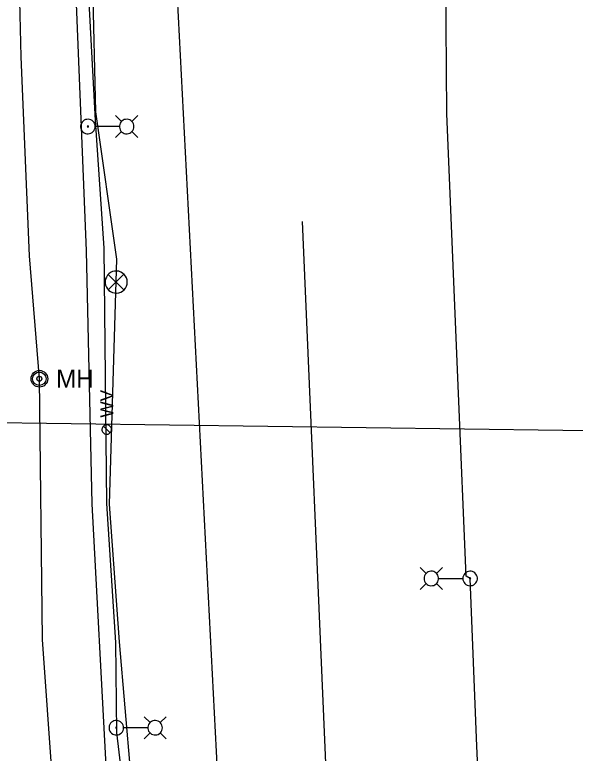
# Model space of a CAD drawing. Extents: x 596028 to 606371, y 330010 to 403088.
# Drawn here: x 604819 to 604986.5, y 334862.4 to 335083.4 of the extents above; entities that cross this region are included whole.
import ezdxf

# ---------------------------------------------------------------- set-up
doc = ezdxf.new("R2010")
doc.units = 0
for name, color, linetype in [('Default', 7, 'Continuous'), ('E_FTMS', 7, 'Continuous'), ('E_FTMS_Conduit', 7, 'Continuous'), ('E_LTG', 7, 'Continuous'), ('E_LTG_CID', 7, 'Continuous'), ('E_UTL_E', 7, 'Continuous'), ('E_UTL_E_UG', 7, 'Continuous'), ('E_UTL_FO_UG_QWEST', 7, 'Continuous'), ('E_UTL_SAN_UG', 7, 'Continuous'), ('E_UTL_SAN_UG_MMSD', 7, 'Continuous'), ('E_UTL_W', 7, 'Continuous'), ('E_UTL_W_UG', 7, 'Continuous')]:
    doc.layers.add(name, color=color, linetype=linetype)

# ---------------------------------------------------------------- blocks, each defined once
blk = doc.blocks.new('MH')
at = {"layer": 'Default'}
for radius in [15.2, 12.2, 4.57]:
    blk.add_circle((0, 0), radius, dxfattribs=at)
blk.add_text('MH', height=32.92, dxfattribs=at).set_placement((30.5, -16.5))

msp = doc.modelspace()

# ---------------------------------------------------------------- linework, layer by layer
at = {"layer": 'E_FTMS'}
for points in [[(604852.57, 335003.42), (604852.51, 335004.04), (604852.34, 335004.65), (604852.05, 335005.2), (604851.66, 335005.7), (604851.19, 335006.11), (604850.64, 335006.42), (604850.05, 335006.63), (604849.43, 335006.72), (604848.8, 335006.69), (604848.19, 335006.54), (604847.62, 335006.28), (604847.11, 335005.91), (604846.68, 335005.46), (604846.34, 335004.93), (604846.11, 335004.35), (604845.99, 335003.73), (604845.99, 335003.11), (604846.11, 335002.49), (604846.34, 335001.91), (604846.68, 335001.38), (604847.11, 335000.92), (604847.62, 335000.56), (604848.19, 335000.3), (604848.8, 335000.15), (604849.43, 335000.12), (604850.05, 335000.21), (604850.64, 335000.42), (604851.19, 335000.73), (604851.66, 335001.14), (604852.05, 335001.63), (604852.34, 335002.19), (604852.51, 335002.79), (604852.57, 335003.42)], [(604851.53, 335005.75), (604846.92, 335001.1)], [(604846.92, 335005.71), (604851.58, 335001.05)]]:
    msp.add_lwpolyline(points, dxfattribs=at)
at = {"layer": 'E_FTMS_Conduit'}
msp.add_lwpolyline([(604879.25, 334317.86), (604874.33, 334402.45), (604871.01, 334441.38), (604869.22, 334499.65), (604867.19, 334547.69), (604865.66, 334623.82), (604860.3, 334662.92), (604859.68, 334742.73), (604857.4, 334780.45), (604853.68, 334856.29), (604850.24, 334895.79), (604847.27, 334936.94), (604849.45, 335010.26), (604843.22, 335054.36), (604842.26, 335092.55)], dxfattribs=at)
at = {"layer": 'E_LTG'}
for points in [[(604842.99, 335049.96), (604842.95, 335050.37), (604842.83, 335050.77), (604842.64, 335051.14), (604842.38, 335051.46), (604842.07, 335051.73), (604841.71, 335051.94), (604841.32, 335052.07), (604840.91, 335052.13), (604840.5, 335052.11), (604840.1, 335052.02), (604839.72, 335051.84), (604839.39, 335051.6), (604839.1, 335051.3), (604838.88, 335050.96), (604838.72, 335050.57), (604838.64, 335050.17), (604838.64, 335049.75), (604838.72, 335049.35), (604838.88, 335048.96), (604839.1, 335048.61), (604839.39, 335048.32), (604839.72, 335048.08), (604840.1, 335047.9), (604840.5, 335047.81), (604840.91, 335047.79), (604841.32, 335047.85), (604841.71, 335047.98), (604842.07, 335048.19), (604842.38, 335048.46), (604842.64, 335048.78), (604842.83, 335049.15), (604842.95, 335049.55), (604842.99, 335049.96)], [(604850.89, 335051.49), (604849.11, 335053.26)], [(604854.59, 335049.96), (604854.55, 335050.37), (604854.43, 335050.77), (604854.24, 335051.14), (604853.99, 335051.46), (604853.68, 335051.73), (604853.32, 335051.94), (604852.93, 335052.07), (604852.52, 335052.13), (604852.1, 335052.11), (604851.7, 335052.02), (604851.33, 335051.84), (604850.99, 335051.6), (604850.7, 335051.3), (604850.48, 335050.96), (604850.33, 335050.57), (604850.25, 335050.17), (604850.25, 335049.75), (604850.33, 335049.35), (604850.48, 335048.96), (604850.7, 335048.61), (604850.99, 335048.32), (604851.33, 335048.08), (604851.7, 335047.9), (604852.1, 335047.81), (604852.52, 335047.79), (604852.93, 335047.85), (604853.32, 335047.98), (604853.68, 335048.19), (604853.99, 335048.46), (604854.24, 335048.78), (604854.43, 335049.15), (604854.55, 335049.55), (604854.59, 335049.96)], [(604853.94, 335051.49), (604855.72, 335053.26)], [(604840.98, 335049.96), (604840.97, 335049.99), (604840.96, 335050.02), (604840.95, 335050.05), (604840.93, 335050.07), (604840.91, 335050.1), (604840.88, 335050.11), (604840.85, 335050.12), (604840.82, 335050.13), (604840.79, 335050.12), (604840.76, 335050.12), (604840.73, 335050.1), (604840.7, 335050.09), (604840.68, 335050.06), (604840.66, 335050.04), (604840.65, 335050.01), (604840.64, 335049.98), (604840.64, 335049.94), (604840.65, 335049.91), (604840.66, 335049.88), (604840.68, 335049.86), (604840.7, 335049.83), (604840.73, 335049.82), (604840.76, 335049.8), (604840.79, 335049.8), (604840.82, 335049.79), (604840.85, 335049.8), (604840.88, 335049.81), (604840.91, 335049.82), (604840.93, 335049.85), (604840.95, 335049.87), (604840.96, 335049.9), (604840.97, 335049.93), (604840.98, 335049.96)], [(604850.2, 335049.96), (604843.02, 335049.96)], [(604850.89, 335048.44), (604849.11, 335046.66)], [(604853.94, 335048.44), (604855.72, 335046.66)], [(604941.96, 334916.24), (604940.19, 334918.02)], [(604945.01, 334916.24), (604946.79, 334918.02)], [(604941.31, 334914.72), (604941.35, 334914.31), (604941.47, 334913.91), (604941.66, 334913.54), (604941.91, 334913.22), (604942.22, 334912.95), (604942.58, 334912.74), (604942.97, 334912.61), (604943.38, 334912.55), (604943.8, 334912.57), (604944.2, 334912.66), (604944.57, 334912.84), (604944.91, 334913.08), (604945.2, 334913.38), (604945.42, 334913.72), (604945.57, 334914.11), (604945.65, 334914.51), (604945.65, 334914.93), (604945.57, 334915.33), (604945.42, 334915.72), (604945.2, 334916.06), (604944.91, 334916.36), (604944.57, 334916.6), (604944.2, 334916.78), (604943.8, 334916.87), (604943.38, 334916.89), (604942.97, 334916.83), (604942.58, 334916.7), (604942.22, 334916.49), (604941.91, 334916.22), (604941.66, 334915.9), (604941.47, 334915.53), (604941.35, 334915.13), (604941.31, 334914.72)], [(604952.91, 334914.72), (604952.95, 334914.31), (604953.07, 334913.91), (604953.26, 334913.54), (604953.52, 334913.22), (604953.83, 334912.95), (604954.19, 334912.74), (604954.58, 334912.61), (604954.99, 334912.55), (604955.4, 334912.57), (604955.8, 334912.66), (604956.18, 334912.84), (604956.51, 334913.08), (604956.8, 334913.38), (604957.02, 334913.72), (604957.18, 334914.11), (604957.26, 334914.51), (604957.26, 334914.93), (604957.18, 334915.33), (604957.02, 334915.72), (604956.8, 334916.06), (604956.51, 334916.36), (604956.18, 334916.6), (604955.8, 334916.78), (604955.4, 334916.87), (604954.99, 334916.89), (604954.58, 334916.83), (604954.19, 334916.7), (604953.83, 334916.49), (604953.52, 334916.22), (604953.26, 334915.9), (604953.07, 334915.53), (604952.95, 334915.13), (604952.91, 334914.72)], [(604941.96, 334913.19), (604940.19, 334911.42)], [(604945.01, 334913.19), (604946.79, 334911.42)], [(604945.7, 334914.72), (604952.88, 334914.72)], [(604954.92, 334914.72), (604954.93, 334914.69), (604954.94, 334914.66), (604954.95, 334914.63), (604954.97, 334914.61), (604954.99, 334914.58), (604955.02, 334914.57), (604955.05, 334914.56), (604955.08, 334914.55), (604955.11, 334914.56), (604955.14, 334914.56), (604955.17, 334914.58), (604955.2, 334914.59), (604955.22, 334914.62), (604955.24, 334914.64), (604955.25, 334914.67), (604955.26, 334914.7), (604955.26, 334914.74), (604955.25, 334914.77), (604955.24, 334914.8), (604955.22, 334914.82), (604955.2, 334914.85), (604955.17, 334914.86), (604955.14, 334914.88), (604955.11, 334914.88), (604955.08, 334914.89), (604955.05, 334914.88), (604955.02, 334914.87), (604954.99, 334914.86), (604954.97, 334914.83), (604954.95, 334914.81), (604954.94, 334914.78), (604954.93, 334914.75), (604954.92, 334914.72)], [(604859.39, 334871.59), (604857.61, 334873.36)], [(604862.44, 334871.59), (604864.21, 334873.36)], [(604851.49, 334870.06), (604851.45, 334870.47), (604851.33, 334870.87), (604851.14, 334871.24), (604850.88, 334871.56), (604850.57, 334871.83), (604850.21, 334872.04), (604849.82, 334872.17), (604849.41, 334872.23), (604849, 334872.21), (604848.6, 334872.12), (604848.22, 334871.94), (604847.89, 334871.7), (604847.6, 334871.41), (604847.38, 334871.06), (604847.22, 334870.67), (604847.14, 334870.27), (604847.14, 334869.85), (604847.22, 334869.45), (604847.38, 334869.06), (604847.6, 334868.72), (604847.89, 334868.42), (604848.22, 334868.18), (604848.6, 334868), (604849, 334867.91), (604849.41, 334867.89), (604849.82, 334867.95), (604850.21, 334868.08), (604850.57, 334868.29), (604850.88, 334868.56), (604851.14, 334868.88), (604851.33, 334869.25), (604851.45, 334869.65), (604851.49, 334870.06)], [(604863.09, 334870.06), (604863.05, 334870.47), (604862.93, 334870.87), (604862.74, 334871.24), (604862.49, 334871.56), (604862.18, 334871.83), (604861.82, 334872.04), (604861.43, 334872.17), (604861.02, 334872.23), (604860.6, 334872.21), (604860.2, 334872.12), (604859.83, 334871.94), (604859.49, 334871.7), (604859.2, 334871.41), (604858.98, 334871.06), (604858.83, 334870.67), (604858.75, 334870.27), (604858.75, 334869.85), (604858.83, 334869.45), (604858.98, 334869.06), (604859.2, 334868.72), (604859.49, 334868.42), (604859.83, 334868.18), (604860.2, 334868), (604860.6, 334867.91), (604861.02, 334867.89), (604861.43, 334867.95), (604861.82, 334868.08), (604862.18, 334868.29), (604862.49, 334868.56), (604862.74, 334868.88), (604862.93, 334869.25), (604863.05, 334869.65), (604863.09, 334870.06)], [(604849.48, 334870.06), (604849.47, 334870.09), (604849.46, 334870.12), (604849.45, 334870.15), (604849.43, 334870.18), (604849.41, 334870.2), (604849.38, 334870.21), (604849.35, 334870.22), (604849.32, 334870.23), (604849.29, 334870.22), (604849.26, 334870.22), (604849.23, 334870.2), (604849.2, 334870.19), (604849.18, 334870.16), (604849.16, 334870.14), (604849.15, 334870.11), (604849.14, 334870.08), (604849.14, 334870.04), (604849.15, 334870.01), (604849.16, 334869.98), (604849.18, 334869.96), (604849.2, 334869.93), (604849.23, 334869.92), (604849.26, 334869.9), (604849.29, 334869.9), (604849.32, 334869.89), (604849.35, 334869.9), (604849.38, 334869.91), (604849.41, 334869.92), (604849.43, 334869.95), (604849.45, 334869.97), (604849.46, 334870), (604849.47, 334870.03), (604849.48, 334870.06)], [(604858.7, 334870.06), (604851.52, 334870.06)], [(604859.39, 334868.54), (604857.61, 334866.76)], [(604862.44, 334868.54), (604864.21, 334866.76)]]:
    msp.add_lwpolyline(points, dxfattribs=at)
at = {"layer": 'E_LTG_CID'}
for points in [[(604880.77, 334279.22), (604877.9, 334332.63), (604875.59, 334362.14), (604875.62, 334362.19), (604873, 334402.5), (604870.03, 334441.43), (604866.9, 334512.99), (604865.14, 334547.04), (604862.3, 334623.54), (604859.11, 334663.85), (604858.92, 334663.88), (604858.21, 334688.84), (604855.44, 334742.39), (604854.47, 334780.17), (604850.82, 334856.89), (604849.46, 334868.66), (604849.2, 334895.58), (604846.51, 334937.17), (604845.63, 335013.58), (604843.13, 335051.79), (604840.88, 335092.82)], [(604984.57, 334308.11), (604981.59, 334376.96), (604977.46, 334456.81), (604974.81, 334512.43), (604972.91, 334554.54), (604971.93, 334555.31), (604969.99, 334606.09), (604967.03, 334670.29), (604963.28, 334734.35), (604962.55, 334735.4), (604960.49, 334790.4), (604957.1, 334864.55), (604955.09, 334914.72), (604953.95, 334915.4), (604951.63, 334970.04), (604948.08, 335053.71), (604947.83, 335094)]]:
    msp.add_lwpolyline(points, dxfattribs=at)
at = {"layer": 'E_UTL_E_UG'}
msp.add_lwpolyline([(604861.75, 334225.99), (604854.45, 334356.74), (604852.93, 334403.87), (604848.36, 334473.21), (604845.77, 334520.34), (604845.77, 334520.23), (604841.27, 334614.96), (604838.91, 334672.58), (604835.72, 334731.86), (604833.33, 334793.2), (604830.28, 334854.41), (604827.22, 334896.47), (604826.3, 334974.48), (604823.31, 335011.26), (604820.86, 335070.81), (604819.86, 335112.84)], dxfattribs=at)
at = {"layer": 'E_UTL_FO_UG_QWEST'}
msp.add_lwpolyline([(604876.98, 334256.9), (604873.2, 334330.88), (604873.06, 334361.71), (604869.66, 334408.48), (604865.91, 334483.81), (604863.36, 334557.53), (604860.02, 334633.27), (604855.03, 334705.91), (604850.49, 334782.01), (604846.38, 334856.9), (604842.05, 334937.04), (604840.43, 335012.73), (604837.31, 335089.26)], dxfattribs=at)
at = {"layer": 'E_UTL_SAN_UG'}
msp.add_line((604917.98, 334720.55), (604904.96, 335021.57), dxfattribs=at)
msp.add_line((604917.98, 334720.55), (604904.96, 335021.57), dxfattribs=at)
at = {"layer": 'E_UTL_SAN_UG_MMSD'}
msp.add_line((604889.58, 334663.41), (604856.43, 335306.2), dxfattribs=at)
at = {"layer": 'E_UTL_W'}
for points in [[(604846.44, 334960.73), (604846.17, 334960.7), (604845.91, 334960.62), (604845.67, 334960.5), (604845.46, 334960.33), (604845.28, 334960.13), (604845.14, 334959.89), (604845.05, 334959.64), (604845.02, 334959.37), (604845.03, 334959.1), (604845.09, 334958.83), (604845.21, 334958.59), (604845.36, 334958.37), (604845.56, 334958.18), (604845.79, 334958.03), (604846.04, 334957.93), (604846.3, 334957.88), (604846.58, 334957.88), (604846.84, 334957.93), (604847.09, 334958.03), (604847.32, 334958.18), (604847.52, 334958.37), (604847.68, 334958.59), (604847.79, 334958.83), (604847.85, 334959.1), (604847.86, 334959.37), (604847.83, 334959.64), (604847.74, 334959.89), (604847.6, 334960.13), (604847.42, 334960.33), (604847.21, 334960.5), (604846.97, 334960.62), (604846.71, 334960.7), (604846.44, 334960.73)], [(604847.45, 334958.29), (604845.43, 334960.31)]]:
    msp.add_lwpolyline(points, dxfattribs=at)
at = {"layer": 'E_UTL_W_UG'}
msp.add_lwpolyline([(604776.94, 334961.86), (605012.16, 334958.69)], dxfattribs=at)

# ---------------------------------------------------------------- block references
at = {"layer": 'E_UTL_E', "xscale": 0.16404166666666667, "yscale": 0.16404166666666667}
msp.add_blockref('MH', (604826.3, 334974.48), dxfattribs=at)

# ---------------------------------------------------------------- texts
at = {"layer": 'E_UTL_W'}
msp.add_text('WV', height=3.85, rotation=90, dxfattribs=at).set_placement((604848.37, 334962.86))

doc.saveas('drawing.dxf')
